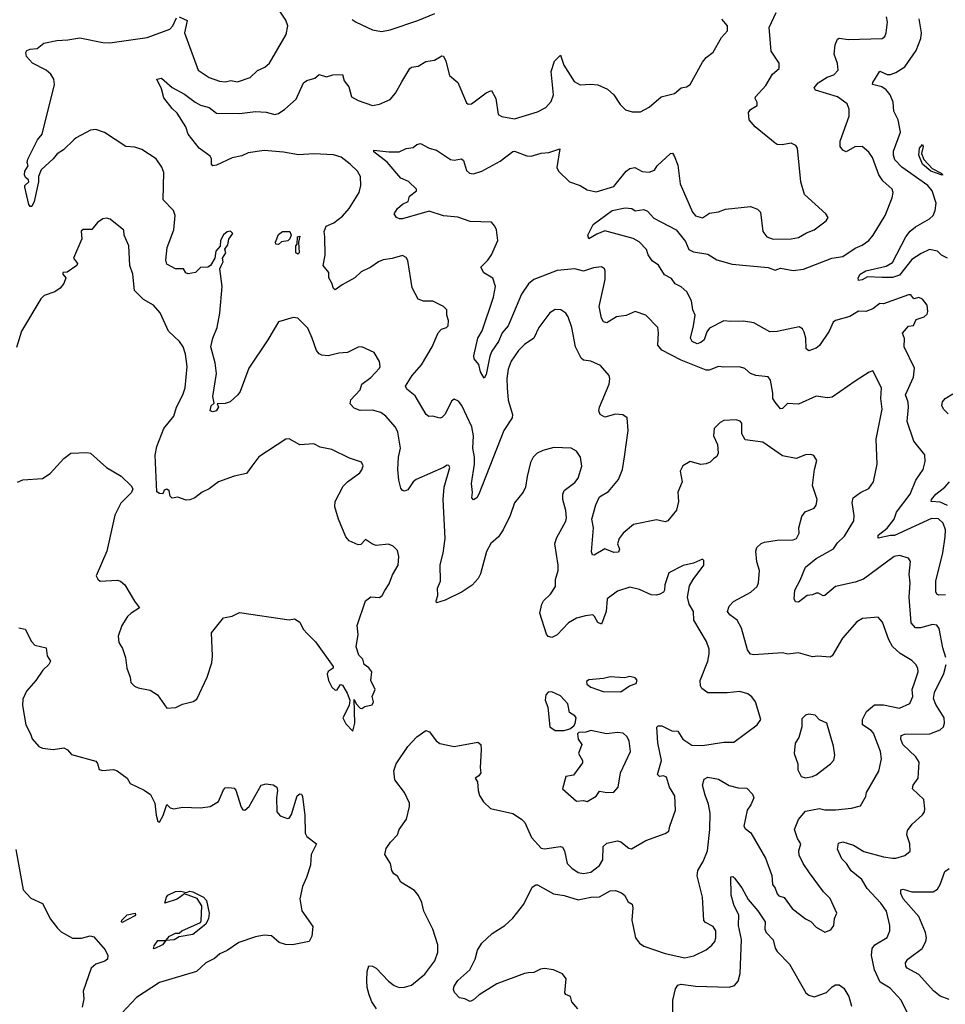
# Model space of a CAD drawing. Extents: x 1690054 to 1842981, y 782881 to 914114.
# Tile 590 of 656: x 1817007 to 1822223, y 853651 to 859199. Entities that reach past the tile are written whole.
import ezdxf

# ---------------------------------------------------------------- set-up
doc = ezdxf.new("R2010")
doc.units = 0

msp = doc.modelspace()

# ---------------------------------------------------------------- linework, layer by layer
at = {"layer": '0CON10XD'}
for points in [[(1817906.1, 859216.1), (1817950, 859195), (1817935.8, 859125), (1818013.1, 858915), (1818074.1, 858874.1), (1818133, 858853), (1818165, 858849.1), (1818196.3, 858856.4), (1818235, 858849.2), (1818305, 858872.9), (1818346.6, 858913.4), (1818388.7, 858931.3), (1818415, 858954), (1818508, 859115), (1818517.1, 859165), (1818506.6, 859196.6), (1818434, 859305)], [(1817311.7, 858521.7), (1817253.1, 858466.9), (1817217.4, 858442.6), (1817195.7, 858415), (1817127.2, 858352.8), (1817113.4, 858316.6), (1817113.1, 858285), (1817087.5, 858175), (1817075, 858147.5), (1817065, 858147.5), (1817058.3, 858158.3), (1817036, 858255), (1817036.2, 858265), (1817057.5, 858285), (1817056.4, 858296.4), (1817039.7, 858309.7), (1817034.4, 858325), (1817035.6, 858345), (1817054.2, 858375), (1817049.5, 858395), (1817053.2, 858413.2), (1817107.2, 858522.8), (1817132.5, 858555), (1817203.1, 858835), (1817199.4, 858865), (1817182.8, 858892.8), (1817155, 858915.7), (1817078, 858955), (1817045, 858992.5), (1817041.2, 859015), (1817046.7, 859025), (1817065, 859034.2), (1817105, 859037.8), (1817142.9, 859067.1), (1817215, 859081.9), (1817277.5, 859085), (1817346.4, 859096.4), (1817475, 859071.1), (1817515, 859068.9), (1817725, 859098.9), (1817853.6, 859146.4), (1817870, 859165), (1817890, 859210)], [(1820869.5, 854829.5), (1820855.8, 854885), (1820865, 854920), (1820885, 854930.6), (1820945, 854920), (1821005, 854884.6), (1821055, 854871.1), (1821105, 854868.8), (1821136.7, 854835), (1821144, 854815), (1821128.2, 854775), (1821107.1, 854745), (1821086.9, 854655), (1821095, 854640.8), (1821126.8, 854616.8), (1821210, 854475), (1821246.4, 854376.4), (1821248.6, 854325), (1821264.2, 854305), (1821275, 854273.8), (1821285, 854261.2), (1821315, 854253.3), (1821361.1, 854191.1), (1821435, 854132), (1821465, 854118), (1821495, 854086), (1821545, 854056.7), (1821578.8, 854071.2), (1821595.6, 854094.4), (1821598, 854135), (1821611.2, 854165), (1821575, 854246.2), (1821536.2, 854285), (1821458.3, 854391.7), (1821422, 854445), (1821400.3, 854490.3), (1821398.1, 854515), (1821410, 854555), (1821391.1, 854585), (1821372.9, 854635), (1821395, 854693.1), (1821435, 854738.9), (1821515, 854754.7), (1821545, 854747.5), (1821605, 854747.5), (1821695, 854755.6), (1821745, 854770), (1821775, 854821.2), (1821779.4, 854845), (1821849.5, 854965), (1821863.3, 855035), (1821858.2, 855075), (1821818.2, 855178.2), (1821805, 855193.8), (1821757.5, 855225), (1821756, 855256), (1821778.9, 855301.1), (1821825, 855338.8), (1821875, 855338.1), (1821965, 855319.5), (1822022.5, 855345), (1822040.8, 855385), (1822037.1, 855425), (1822052.2, 855467.8), (1822070, 855525), (1822068.6, 855545), (1822057.5, 855565), (1822035, 855587.5), (1821968, 855628), (1821926.5, 855666.5), (1821905.5, 855705), (1821870, 855805), (1821845, 855832.5), (1821755.7, 855824.3), (1821725, 855806), (1821644.2, 855715), (1821586.3, 855613.7), (1821575, 855607.8), (1821505, 855613.1), (1821475, 855609.5), (1821395, 855630.6), (1821335, 855624.5), (1821305, 855630.6), (1821145, 855620.5), (1821124.5, 855624.5), (1821107.6, 855647.6), (1821075, 855771.2), (1821050.6, 855815), (1821009.2, 855845), (1820995.8, 855865), (1821004.4, 855895), (1821029.1, 855920.9), (1821127.2, 855972.8), (1821162.5, 856005), (1821171.1, 856025), (1821175.5, 856095), (1821161.8, 856145), (1821155.7, 856205), (1821161.4, 856225), (1821185, 856246.9), (1821205, 856254.4), (1821275, 856265.5), (1821365, 856268.6), (1821385, 856276), (1821400.6, 856305), (1821398.1, 856335), (1821415, 856400), (1821433.6, 856426.4), (1821485, 856447.5), (1821495.9, 856464.1), (1821500.8, 856495), (1821475.7, 856575), (1821486.7, 856665), (1821500, 856715), (1821483, 856743), (1821465, 856750), (1821435, 856746.7), (1821383.6, 856726.4), (1821305, 856741.2), (1821195, 856818.1), (1821095, 856831.2), (1821076, 856865), (1821076.2, 856925), (1821067, 856937), (1821045, 856943.8), (1820975, 856941.2), (1820955, 856930), (1820921.2, 856895), (1820916.2, 856855), (1820940, 856805), (1820943.6, 856756.4), (1820935, 856737.5), (1820917.5, 856725), (1820897.5, 856705), (1820875, 856696.7), (1820845, 856693.3), (1820785, 856710), (1820744.3, 856685), (1820728.6, 856655), (1820740, 856595), (1820715, 856537.5), (1820720, 856485), (1820707.5, 856435), (1820660, 856375), (1820645, 856369.4), (1820595, 856380.6), (1820466.7, 856355), (1820408.6, 856305), (1820384.5, 856275), (1820375.6, 856245), (1820386.2, 856215), (1820380.9, 856199.1), (1820355, 856197.5), (1820305, 856218.2), (1820245, 856181.4), (1820234.4, 856184.4), (1820229.7, 856199.7), (1820241.3, 856335), (1820231.3, 856385), (1820252.8, 856465), (1820275, 856510), (1820325, 856539.7), (1820382.3, 856607.7), (1820403.9, 856665), (1820416.1, 856736.1), (1820435.3, 856884.7), (1820430, 856955), (1820405, 856972.9), (1820365, 856976.6), (1820305, 856959.2), (1820278.5, 856975), (1820270.8, 856995), (1820273.9, 857015), (1820327.9, 857145), (1820333.1, 857175), (1820328.6, 857195), (1820280.4, 857250.4), (1820225, 857274.6), (1820185, 857280.5), (1820171.1, 857291.1), (1820139.1, 857355), (1820118.5, 857465), (1820098.6, 857525), (1820085, 857546), (1820056.7, 857565), (1820025, 857565.8), (1819995, 857548), (1819932.9, 857465), (1819904.3, 857405), (1819851.2, 857368.8), (1819817.1, 857335), (1819776.8, 857275), (1819759.1, 857230.9), (1819751.7, 857178.3), (1819754.6, 857125.4), (1819759.6, 857055), (1819783.8, 856975), (1819782.5, 856955), (1819735.5, 856885), (1819595, 856526), (1819582.9, 856505), (1819565, 856492.9), (1819554.4, 856505), (1819558.5, 856535), (1819553.8, 856585), (1819569.5, 856695), (1819570, 856735), (1819561.1, 856785), (1819564.7, 856855), (1819554.5, 856905), (1819498.6, 857025), (1819479.1, 857049.1), (1819455, 857060), (1819440.3, 857049.7), (1819405, 856975.7), (1819385, 856958.1), (1819375, 856954.4), (1819335, 856964.5), (1819313.2, 856963.2), (1819298, 856975), (1819235, 857080.6), (1819187.9, 857117.9), (1819180.6, 857135), (1819218.9, 857195), (1819270.9, 857255), (1819331.8, 857355), (1819365.8, 857435), (1819383.8, 857455), (1819412, 857465), (1819420.6, 857475), (1819423.6, 857503.6), (1819414, 857535), (1819413.8, 857565), (1819395, 857584), (1819335, 857614), (1819283, 857613), (1819253.3, 857625), (1819218.3, 857688.3), (1819193.2, 857843.2), (1819185, 857858.8), (1819165, 857870), (1819106.7, 857853.3), (1819055, 857846.9), (1819028.8, 857835), (1818985, 857804.3), (1818932, 857778), (1818896.2, 857745), (1818823.3, 857705), (1818785, 857676.2), (1818774.5, 857684.5), (1818765.6, 857715), (1818748, 857745), (1818749.2, 857775), (1818717.5, 857815), (1818727.8, 857872.2), (1818725.8, 857975), (1818723.1, 858005), (1818733.3, 858035), (1818778, 858055), (1818825, 858092), (1818864.2, 858135), (1818920, 858225), (1818928.6, 858265), (1818927.1, 858315), (1818910.8, 858345), (1818870, 858385), (1818818.8, 858425), (1818775, 858437.9), (1818665, 858443.8), (1818577.3, 858437.3), (1818493.4, 858453.4), (1818385, 858462.5), (1818295, 858450), (1818257.7, 858432.3), (1818205, 858421.5), (1818115, 858379.2), (1818095, 858376.7), (1818086.7, 858385), (1818088, 858415), (1818080.5, 858430.5), (1818018, 858475), (1817956, 858555), (1817943.3, 858595), (1817895, 858673.3), (1817865, 858698), (1817818.1, 858758.1), (1817805, 858810), (1817780, 858865), (1817805, 858869.4), (1817865, 858818), (1817935, 858780.5), (1817995, 858734.3), (1818025, 858718.6), (1818075, 858704.2), (1818115, 858673.1), (1818245, 858670.5), (1818335, 858681.8), (1818395, 858677.8), (1818445.3, 858664.7), (1818465, 858670), (1818500, 858695), (1818565, 858752), (1818605.6, 858844.4), (1818625, 858856.9), (1818670, 858870), (1818695, 858891.2), (1818735, 858878), (1818770.5, 858889.5), (1818825, 858890), (1818835.8, 858855), (1818861.7, 858821.7), (1818876, 858765), (1818915, 858743.3), (1818995, 858715.7), (1819035, 858722.9), (1819095, 858750), (1819124.2, 858785), (1819160.9, 858849.1), (1819205, 858924), (1819215, 858931.9), (1819252.5, 858937.5), (1819295, 858963.8), (1819345, 858971.2), (1819385, 858996), (1819395, 858993.8), (1819409.2, 858965), (1819429.2, 858885), (1819475.7, 858845), (1819525, 858731.2), (1819535, 858723.8), (1819552.5, 858725), (1819635, 858788), (1819665, 858800), (1819690.8, 858755), (1819702.5, 858665), (1819723.1, 858653.1), (1819795, 858640.6), (1819925, 858679.4), (1819972, 858705), (1820001.4, 858738.6), (1820015.5, 858775), (1820002.6, 858907.4), (1820020.8, 858965), (1820055, 859000), (1820073.6, 858943.6), (1820132, 858852), (1820165, 858832.5), (1820225, 858836), (1820265, 858832.5), (1820318.8, 858808.8), (1820355, 858776.2), (1820390.9, 858720.9), (1820421.7, 858691.7), (1820459.3, 858679.3), (1820505, 858680), (1820555, 858706), (1820622.5, 858765), (1820696.6, 858783.4), (1820734.1, 858815.9), (1820765, 858821.2), (1820785.9, 858834.1), (1820855, 858960), (1820875, 858986.2), (1820915, 859016.7), (1820961.2, 859098.8), (1820995, 859137.5), (1820996.7, 859165), (1820963.2, 859203.2)], [(1818880.9, 859200.9), (1818903.3, 859185), (1818995, 859143.1), (1819045, 859132.9), (1819095, 859142.9), (1819250, 859195), (1819346, 859234)], [(1820240.9, 857800.9), (1820185, 857782.2), (1820135, 857794.6), (1820035, 857786.1), (1819905, 857735.6), (1819875, 857710.5), (1819835, 857652.5), (1819759.3, 857475), (1819726.2, 857435), (1819705, 857386.7), (1819668.4, 857331.6), (1819656.6, 857303.4), (1819635, 857200), (1819625, 857180), (1819604.5, 857215), (1819595, 857256.7), (1819567.5, 857287.5), (1819565.6, 857305), (1819589.4, 857405), (1819613.7, 857446.3), (1819677.6, 857635), (1819687.5, 857695), (1819673.1, 857743.1), (1819622.7, 857772.7), (1819605.8, 857805), (1819645.6, 857844.4), (1819665.8, 857875), (1819701.2, 857955), (1819694.4, 858015), (1819685, 858036), (1819665, 858058), (1819545, 858062.9), (1819476.8, 858086.8), (1819395, 858094.3), (1819315, 858120.6), (1819165, 858077.5), (1819147, 858077), (1819130, 858085), (1819117.5, 858105), (1819136.2, 858135), (1819165, 858159.2), (1819196.2, 858175), (1819203.3, 858205), (1819242.5, 858235), (1819243.3, 858245), (1819197.1, 858287.1), (1819155, 858306.9), (1819076.9, 858396.9), (1819002.5, 858455), (1819002.5, 858465), (1819086.2, 858453.8), (1819145, 858454.4), (1819185, 858474.3), (1819225, 858478.8), (1819245, 858495.8), (1819265, 858501.4), (1819315, 858476), (1819356.4, 858463.6), (1819435, 858411.2), (1819455, 858408), (1819496.2, 858415), (1819507.1, 858405), (1819525, 858349.2), (1819541.2, 858335), (1819565, 858331.5), (1819611.2, 858345), (1819715, 858402.9), (1819785, 858455.7), (1819795, 858458.1), (1819865, 858431.8), (1819889.3, 858430.7), (1819945, 858446.7), (1819988.5, 858451.5), (1820051.7, 858471.7), (1820034.3, 858365.7), (1820044.2, 858345), (1820105, 858286), (1820165, 858264.2), (1820205, 858241.4), (1820255, 858230), (1820355, 858260), (1820425, 858345.6), (1820445, 858360.6), (1820474.2, 858365.8), (1820515, 858344.4), (1820555, 858340), (1820585, 858352.2), (1820598.9, 858375), (1820675, 858446.2), (1820685, 858446.7), (1820695, 858432), (1820715, 858380), (1820728.8, 858275), (1820798.6, 858115), (1820815, 858094.3), (1820855, 858081.9), (1820895, 858108.6), (1820944.1, 858115.9), (1820985, 858131.2), (1821126.1, 858146.1), (1821165, 858131.2), (1821181.2, 858115), (1821195.8, 858005), (1821216.6, 857976.6), (1821253.2, 857963.2), (1821355, 857964.3), (1821395, 857971.9), (1821441.5, 857998.5), (1821485, 858014.4), (1821551.2, 858065), (1821563.3, 858085), (1821550, 858105), (1821428.9, 858215), (1821410, 858285), (1821390, 858475), (1821380.8, 858490.8), (1821355, 858504), (1821304.5, 858494.5), (1821275, 858496.4), (1821265, 858502.7), (1821152.2, 858595), (1821118.5, 858635), (1821113.8, 858676.2), (1821125, 858693.5), (1821163.5, 858715), (1821162.5, 858732.5), (1821150.8, 858755), (1821154, 858765), (1821211.9, 858828.1), (1821248.5, 858891.5), (1821286.5, 858925), (1821286.7, 858955), (1821242.2, 859022.2), (1821230, 859155), (1821270.8, 859239.2)], [(1821713, 858483), (1821665, 858455.6), (1821645, 858463.5), (1821631.2, 858485), (1821631.5, 858515), (1821682.2, 858655), (1821682.2, 858695), (1821669.4, 858725), (1821615.8, 858765), (1821491.9, 858801.9), (1821483.8, 858815), (1821506.6, 858843.4), (1821558, 858875), (1821595, 858889.5), (1821620, 858915), (1821616.6, 858953.4), (1821596.3, 859005), (1821602.4, 859057.6), (1821615, 859089.2), (1821625, 859095.3), (1821675, 859088.4), (1821867.5, 859092.5), (1821882.9, 859105), (1821890.8, 859125), (1821898.2, 859185), (1821891.1, 859215)], [(1821815, 858846.2), (1821855, 858909.2), (1821895, 858890.9), (1821915, 858890.9), (1821945, 858901.5), (1821995, 858933.1), (1822058.5, 859025), (1822085.7, 859094.3), (1822089.3, 859125), (1822076.7, 859205)], [(1822235, 857855.8), (1822202.6, 857872.6), (1822179.2, 857895), (1822135, 857903.8), (1822087.7, 857882.3), (1822035, 857847.2), (1821965, 857760), (1821925, 857746.5), (1821865, 857747.3), (1821785, 857750.4), (1821755, 857733.1), (1821735, 857730), (1821731.4, 857745), (1821744.4, 857765), (1821775.3, 857784.7), (1821889.6, 857810.4), (1821925, 857830.8), (1822000.4, 857975), (1822025, 858007.8), (1822055, 858032.7), (1822135, 858076.4), (1822154.4, 858095), (1822167.1, 858125), (1822172.1, 858165), (1822149.2, 858235), (1822125.3, 858265), (1821977.5, 858367.5), (1821939.7, 858409.7), (1821931.2, 858435), (1821931.7, 858458.3), (1821970, 858565), (1821957.5, 858635), (1821933.4, 858683.4), (1821929.2, 858735), (1821911.9, 858775), (1821889.4, 858805), (1821865, 858821.8), (1821813.3, 858833.3), (1821815, 858846.2)], [(1819017.1, 853625), (1818990.4, 853665), (1818976, 853705), (1818965.5, 853745), (1818963.3, 853785), (1818965.8, 853835), (1818975, 853866.7), (1818995, 853866), (1819015, 853854), (1819085, 853782), (1819116.8, 853756.8), (1819145, 853745.8), (1819175, 853747.1), (1819215, 853759.4), (1819289.8, 853820.2), (1819346.4, 853895), (1819362.5, 853945), (1819362.5, 853985), (1819334.4, 854075), (1819285, 854176.2), (1819273.8, 854225), (1819255, 854264.3), (1819232.5, 854292.5), (1819155, 854340), (1819135, 854373.8), (1819115.7, 854385.7), (1819104.2, 854405), (1819097.1, 854445), (1819064.2, 854495), (1819071.7, 854528.3), (1819095.8, 854565), (1819135.5, 854605), (1819144.5, 854635), (1819186.5, 854695), (1819204.4, 854765), (1819203.1, 854785), (1819174.6, 854845), (1819121.1, 854915), (1819115, 854966.7), (1819128.9, 855005), (1819195, 855102.9), (1819245, 855158), (1819295, 855194), (1819316.6, 855186.6), (1819352.9, 855135), (1819375, 855120), (1819455, 855104.4), (1819588.3, 855128.3), (1819606.2, 855115), (1819608, 855085), (1819602, 854985), (1819606, 854955), (1819595, 854938.8), (1819574.2, 854925), (1819587.1, 854905), (1819590, 854855), (1819597.9, 854827.9), (1819620.9, 854790.9), (1819660, 854755), (1819785, 854725.3), (1819835.6, 854695), (1819853.3, 854675), (1819891.3, 854591.3), (1819945, 854530.9), (1819965, 854526.5), (1820055, 854540), (1820066.1, 854536.1), (1820077.5, 854515), (1820092.7, 854445), (1820117.7, 854417.7), (1820155, 854393.6), (1820185, 854387.3), (1820225, 854394.5), (1820275, 854433.1), (1820293.8, 854465), (1820295, 854540), (1820315, 854558.1), (1820375, 854572.9), (1820395.5, 854565.5), (1820439.8, 854529.8), (1820455, 854526.9), (1820536.1, 854573.9), (1820645, 854612.5), (1820665, 854626.2), (1820670, 854655), (1820703.3, 854745), (1820698.8, 854825), (1820669.1, 854875), (1820651.7, 854931.7), (1820635, 854938.5), (1820613.3, 854935), (1820600.5, 854945), (1820623.4, 855025), (1820603.8, 855125), (1820597, 855213), (1820605, 855219.2), (1820625, 855220), (1820682.8, 855192.8), (1820715, 855190), (1820744.4, 855145), (1820795, 855110.8), (1820855, 855109.4), (1820975, 855127.5), (1821031.7, 855128.3), (1821163.8, 855225), (1821184, 855255), (1821154, 855355), (1821133.2, 855383.2), (1821110.3, 855400.3), (1821065, 855414.4), (1820994.2, 855405.8), (1820885, 855406), (1820850.9, 855430.9), (1820843.3, 855445), (1820841.8, 855475), (1820884.5, 855585), (1820893.3, 855625), (1820892.4, 855652.4), (1820876.9, 855695), (1820805.5, 855815), (1820803.6, 855865), (1820779.5, 855905), (1820770, 855945), (1820781.8, 856008.2), (1820802, 856045), (1820862.5, 856125), (1820861.7, 856151.7), (1820855, 856160), (1820803.9, 856136.1), (1820745, 856124.2), (1820665, 856082.5), (1820642.5, 856015), (1820640.8, 855985), (1820635, 855973.8), (1820615, 855962), (1820595, 855955.8), (1820565, 855958.6), (1820499.1, 855989.1), (1820445, 856000.9), (1820375, 855979.4), (1820317.5, 855935), (1820312, 855865), (1820285, 855793.3), (1820265, 855803.1), (1820247.1, 855837.1), (1820236.2, 855845), (1820195, 855839.4), (1820145, 855826.4), (1820100.3, 855799.7), (1820035, 855732.5), (1820005, 855718.6), (1819985, 855724.3), (1819975, 855736.2), (1819938.6, 855855), (1819948.6, 855905), (1819958.9, 855925), (1819997.8, 855962.3), (1820026.4, 856005), (1820026.7, 856045), (1820040.6, 856095), (1820041.4, 856125), (1820022, 856245), (1820032.1, 856277.9), (1820085, 856373.3), (1820087.9, 856392.1), (1820084.4, 856434.4), (1820066.9, 856495), (1820066.9, 856525), (1820075, 856545.8), (1820135, 856590.6), (1820155, 856616), (1820174.2, 856684.2), (1820167.1, 856735), (1820145, 856768), (1820115, 856784.2), (1820017.7, 856787.7), (1819955, 856772.5), (1819923.7, 856756.3), (1819901.4, 856735), (1819885.5, 856704.5), (1819866.9, 856625), (1819857.1, 856565), (1819845, 856536.7), (1819795, 856477.5), (1819770.6, 856405), (1819730.6, 856325), (1819705, 856286), (1819662, 856248), (1819638.3, 856201.7), (1819603.3, 856076.7), (1819590.4, 856049.6), (1819557, 856013), (1819500.8, 855975), (1819405, 855928.1), (1819355, 855913.3), (1819353.3, 855925), (1819364, 855955), (1819361.4, 855995), (1819378.5, 856035), (1819376.6, 856126.6), (1819393.7, 856193.7), (1819404.6, 856275), (1819394, 856496), (1819398.9, 856565), (1819430, 856675), (1819425, 856686.7), (1819415, 856688.8), (1819395, 856676.2), (1819241.5, 856608.5), (1819224.4, 856595), (1819195, 856550), (1819175, 856542), (1819165, 856546), (1819155, 856560), (1819142.7, 856605), (1819137.3, 856665), (1819141.1, 856735), (1819152.7, 856785), (1819137.8, 856875), (1819125, 856903.8), (1819070, 856965), (1819042.5, 856985), (1818995, 856999.1), (1818925, 856997.3), (1818890.9, 857010.9), (1818868.9, 857035), (1818873.4, 857056.6), (1818926.2, 857113.8), (1818935.5, 857145), (1818985, 857182.9), (1819033.8, 857235), (1819038.8, 857245), (1819035, 857272.5), (1819003.9, 857323.9), (1818935, 857356.2), (1818915, 857353.3), (1818855, 857324.2), (1818805, 857320.6), (1818745.5, 857304.5), (1818709.7, 857309.7), (1818695, 857315.8), (1818678.6, 857335), (1818655.4, 857405.4), (1818630.7, 857460.7), (1818575, 857517.1), (1818548.3, 857521.7), (1818465, 857495.8), (1818405.6, 857395), (1818297.1, 857235), (1818249.2, 857105), (1818236.2, 857085), (1818192.5, 857045), (1818165, 857036), (1818120, 857035), (1818126.7, 857015), (1818113.3, 856995), (1818095, 856989.2), (1818080, 856995), (1818085, 857022.5), (1818101.7, 857038.3), (1818095.8, 857075.8), (1818116.7, 857205), (1818108.2, 857265), (1818084.5, 857355), (1818095.6, 857405), (1818120, 857465), (1818135.5, 857545), (1818147.5, 857695), (1818133.8, 857796.2), (1818144.3, 857815.7), (1818152.5, 857835), (1818148.8, 857855), (1818168.8, 857885), (1818163.6, 857906.4), (1818179.5, 857930.5), (1818185, 857962.5), (1818207.5, 857995), (1818195, 858007.5), (1818175, 858003.3), (1818155, 857986.7), (1818138.8, 857955), (1818136.2, 857923.8), (1818112, 857895), (1818106.2, 857855), (1818082.5, 857815), (1818067.5, 857805), (1818025, 857803.3), (1817997.5, 857775), (1817956.4, 857766.4), (1817943.6, 857773.6), (1817930, 857795), (1817885, 857796.2), (1817835, 857822.5), (1817830.8, 857845), (1817838, 857915), (1817874.5, 858015.5), (1817882.9, 858095), (1817872.5, 858125), (1817814.3, 858185), (1817818.9, 858338.9), (1817808.2, 858368.2), (1817775, 858415.8), (1817695, 858467.5), (1817655, 858480.8), (1817605, 858484.3), (1817485, 858563.8), (1817435, 858581.2), (1817405, 858576.2), (1817325, 858534.2), (1817311.7, 858521.7)], [(1822225, 855958.2), (1822187.3, 855957.3), (1822175, 855962.5), (1822169.5, 855975), (1822170, 856035), (1822209.1, 856195), (1822223.1, 856285), (1822223.6, 856325), (1822212, 856362), (1822185, 856387.3), (1822145, 856388.4), (1821937.4, 856292.6), (1821915, 856293.3), (1821845, 856277.5), (1821844, 856295), (1821895.5, 856334.5), (1821934.2, 856385), (1821948, 856425), (1822024.4, 856525), (1822057.8, 856605), (1822099.2, 856665), (1822110, 856710), (1822107, 856747), (1822045, 856824), (1822008.2, 856935), (1822016.2, 857015), (1822013.2, 857043.2), (1821998.5, 857085), (1822044.6, 857185.4), (1822050, 857235), (1821991.2, 857355), (1821993.1, 857403.1), (1821982.9, 857432.9), (1822015, 857471.5), (1822043.8, 857476.2), (1822059.6, 857510.4), (1822105, 857525.5), (1822120.8, 857539.2), (1822125.4, 857555), (1822120.9, 857590.9), (1822094.6, 857624.6), (1822075, 857633.3), (1822046.1, 857626.1), (1822028.7, 857648.7), (1822015, 857648.1), (1821875, 857597.5), (1821855, 857600), (1821815, 857569.2), (1821774.5, 857555.5), (1821735, 857556.2), (1821685, 857527.3), (1821605, 857504.3), (1821592.2, 857495), (1821568.2, 857445), (1821515, 857364.2), (1821495, 857348.6), (1821455, 857334), (1821438.8, 857345), (1821436.9, 857405), (1821428.7, 857438.7), (1821417.6, 857457.6), (1821399.1, 857469.1), (1821275, 857442.2), (1821235, 857441.1), (1821145, 857491.8), (1821085, 857500.6), (1821015, 857498), (1820975, 857502.9), (1820895, 857460.4), (1820879.9, 857440.1), (1820865, 857395.6), (1820845, 857380), (1820825, 857373.6), (1820797.1, 857385), (1820786.7, 857405), (1820804.7, 857474.7), (1820813.2, 857535), (1820799.6, 857565), (1820792.7, 857615), (1820766.9, 857665), (1820735, 857693.1), (1820700.7, 857710.7), (1820680.3, 857740.3), (1820641.5, 857761.5), (1820606.2, 857816.2), (1820570.7, 857840.7), (1820549.2, 857875), (1820540, 857905), (1820497.8, 857947.8), (1820465, 857965.7), (1820305, 858008.9), (1820258.6, 857991.4), (1820215, 857963.8), (1820208, 857985), (1820238, 858045), (1820345, 858124.4), (1820418.3, 858138.3), (1820455.7, 858135.7), (1820475, 858122.5), (1820525, 858130), (1820545, 858120), (1820580.2, 858080.2), (1820706.6, 858015), (1820759.7, 857949.7), (1820777.7, 857905), (1820805, 857890.6), (1820885, 857877.5), (1820935.6, 857845.6), (1821022, 857822), (1821225, 857803.1), (1821265, 857788.8), (1821295, 857799.6), (1821365, 857785.5), (1821425, 857793.1), (1821583.7, 857856.3), (1821646.7, 857865), (1821715, 857911.4), (1821755, 857928.6), (1821791.4, 857955), (1821816.9, 857985), (1821884.4, 858095), (1821924.3, 858195), (1821928.8, 858225), (1821923.3, 858245), (1821871.1, 858291.1), (1821848.2, 858325), (1821812.4, 858422.4), (1821792.7, 858452.7), (1821755, 858484.4), (1821713, 858483)], [(1822205, 858323.3), (1822142.5, 858345), (1822094.4, 858385), (1822074.6, 858435), (1822077.8, 858475), (1822095, 858495.8), (1822098.5, 858485), (1822090, 858445), (1822101.7, 858411.7), (1822150, 858360), (1822200, 858335), (1822210, 858325), (1822205, 858323.3)], [(1816995, 856593.3), (1817025, 856606.7), (1817135.9, 856614.1), (1817177.7, 856642.3), (1817255, 856726.7), (1817295, 856756.7), (1817385, 856761.2), (1817406.1, 856756.1), (1817495, 856676.7), (1817577.7, 856627.7), (1817635, 856572.5), (1817643.3, 856555), (1817637.5, 856535), (1817575.7, 856474.3), (1817543.4, 856406.6), (1817497.5, 856205), (1817437.5, 856065), (1817446.4, 856046.4), (1817460, 856035), (1817555, 856041.2), (1817575, 856036.2), (1817600, 856015), (1817652.7, 855922.7), (1817682.5, 855885), (1817634.5, 855855.5), (1817614.4, 855835.6), (1817582, 855785), (1817561.2, 855725), (1817565, 855690), (1817586.7, 855655), (1817603.3, 855605), (1817610, 855545), (1817630, 855495), (1817633.3, 855465), (1817653.9, 855443.9), (1817674.1, 855434.1), (1817741.7, 855421.7), (1817784.1, 855394.1), (1817835, 855320), (1817887, 855323), (1817925, 855342.5), (1817985, 855357.5), (1818005, 855370), (1818064, 855495), (1818088.6, 855575), (1818093.1, 855615), (1818088.1, 855745), (1818155, 855828.9), (1818205, 855837.3), (1818245, 855858), (1818525, 855817.5), (1818555, 855823.8), (1818585, 855803.8), (1818604.2, 855765), (1818629.2, 855739.2), (1818673.6, 855693.6), (1818773.3, 855555), (1818772.5, 855545), (1818744.4, 855525.6), (1818739.7, 855510.3), (1818746.7, 855475), (1818765, 855437.5), (1818785, 855420.8), (1818795, 855422), (1818815, 855452.5), (1818825, 855450), (1818852.5, 855405), (1818866.7, 855365), (1818863.5, 855335), (1818826.9, 855265), (1818845, 855230.8), (1818885, 855190), (1818896.2, 855235), (1818891.7, 855368.3), (1818903.3, 855343.3), (1818925, 855320), (1818935, 855317.5), (1818951.2, 855328.8), (1818992.5, 855337.5), (1819000, 855355), (1818993.3, 855385), (1819010, 855425), (1818986.2, 855475), (1818992, 855525), (1818975, 855546.2), (1818948.8, 855565), (1818940.8, 855595), (1818918.8, 855618.8), (1818902, 855665), (1818913.3, 855735), (1818908.8, 855785), (1818955.9, 855924.1), (1818985, 855946.2), (1819035, 855944), (1819048.8, 855955), (1819065, 855983.3), (1819089.5, 856020.5), (1819108.3, 856071.7), (1819138.8, 856125), (1819143.8, 856175), (1819135, 856207.5), (1819112.3, 856232.3), (1819085, 856244), (1819015, 856237.1), (1818995, 856243.1), (1818955, 856269.4), (1818928.3, 856241.7), (1818915, 856239.2), (1818863.4, 856263.4), (1818844.3, 856285), (1818803.1, 856385), (1818782.9, 856455), (1818784, 856485), (1818829.7, 856570.3), (1818853.3, 856595), (1818923.3, 856645), (1818935, 856662.5), (1818942.5, 856685), (1818932.5, 856705), (1818865, 856728), (1818765, 856776.4), (1818700.7, 856790.7), (1818665, 856809.2), (1818585, 856802.9), (1818525, 856836.7), (1818506.4, 856836.4), (1818354.6, 856735.4), (1818315, 856682.5), (1818285, 856642), (1818215, 856627.5), (1818126.2, 856595), (1818075, 856555.6), (1818035, 856537.5), (1817994.2, 856505.8), (1817965, 856494), (1817945, 856492.5), (1817898.3, 856508.3), (1817865, 856503.3), (1817853.8, 856513.8), (1817848.6, 856545), (1817835, 856554.2), (1817821.1, 856548.9), (1817812.5, 856527.5), (1817795, 856528.8), (1817779.3, 856539.3), (1817770, 856745), (1817780, 856795), (1817819.4, 856895), (1817874.4, 856965), (1817890.8, 857015), (1817926.1, 857085), (1817939.2, 857125), (1817951.1, 857245), (1817941.1, 857315), (1817928.6, 857355), (1817907.5, 857385), (1817845, 857444.3), (1817797.7, 857547.7), (1817760.3, 857590.3), (1817705, 857623.3), (1817652.7, 857672.7), (1817643.8, 857765), (1817627.7, 857815), (1817621.9, 857925), (1817596.2, 857985), (1817593.6, 858013.6), (1817515.6, 858075.6), (1817495, 858080.6), (1817475, 858077.5), (1817445, 858056.2), (1817412.3, 858017.7), (1817365, 858017.5), (1817353, 858007), (1817356, 857965), (1817310, 857855), (1817332, 857825), (1817328, 857815), (1817275, 857777.5), (1817250, 857775), (1817250, 857765), (1817267.5, 857745), (1817255, 857712.5), (1817234.2, 857685.8), (1817205, 857666), (1817145, 857646), (1817125, 857626.7), (1817017.5, 857445), (1816988.8, 857351.2)], [(1818465, 857932.5), (1818450, 857935), (1818447.5, 857945), (1818465, 857988), (1818487.5, 858005), (1818530, 858005), (1818536.7, 857985), (1818530, 857965), (1818517, 857953), (1818483, 857947), (1818465, 857932.5)], [(1818575, 857877.5), (1818563.8, 857885), (1818562.5, 857925), (1818570, 857935), (1818572.5, 857975), (1818585, 857980), (1818577.5, 857945), (1818582.5, 857885), (1818575, 857877.5)], [(1822225.4, 855604.6), (1822209, 855659), (1822188.7, 855768.7), (1822175, 855786.7), (1822151.1, 855791.1), (1822082.6, 855772.6), (1822055, 855772.7), (1822031, 855801), (1822018.7, 855945), (1822024.6, 856025), (1822019.3, 856075), (1822026.4, 856146.4), (1822015, 856165.8), (1821965, 856180.4), (1821935, 856173.8), (1821762.5, 856047.5), (1821715, 856029.6), (1821605.3, 856004.7), (1821545, 855954.2), (1821535, 855952.5), (1821507.8, 855967.8), (1821495, 855968.6), (1821475, 855958.6), (1821445, 855954), (1821395, 855916.2), (1821378.8, 855918.8), (1821372, 855935), (1821374.4, 855985), (1821405, 856040), (1821435.7, 856115), (1821495, 856162.7), (1821593.2, 856216.8), (1821615, 856251.2), (1821655, 856289.2), (1821707.5, 856375), (1821710.4, 856405), (1821698.3, 856478.3), (1821703.3, 856505), (1821745, 856534.4), (1821792.9, 856557.1), (1821817.9, 856595), (1821838.9, 856695), (1821832.9, 856835), (1821867.5, 857005), (1821860.4, 857065), (1821863.1, 857125), (1821815, 857220), (1821795, 857213.3), (1821715, 857162), (1821585, 857072.2), (1821559.1, 857069.1), (1821495, 857077.8), (1821396.8, 857033.2), (1821333.1, 857036.9), (1821305, 857008), (1821295, 857005.8), (1821263.8, 857043.8), (1821251.5, 857065), (1821251.5, 857095), (1821237.6, 857167.6), (1821225, 857187.1), (1821154.7, 857194.7), (1821125, 857205.6), (1821092.9, 857232.9), (1821063.7, 857243.7), (1820975, 857240.8), (1820945.5, 857245.5), (1820893.3, 857225), (1820875, 857223.9), (1820735, 857281.2), (1820625, 857337.5), (1820602.5, 857365), (1820606.9, 857435), (1820602.5, 857465), (1820535, 857533.8), (1820475, 857554.2), (1820425, 857532.2), (1820370, 857525), (1820315, 857491.4), (1820297, 857497), (1820285, 857517.5), (1820273.3, 857583.3), (1820306.7, 857735), (1820305.7, 857785), (1820302, 857795), (1820285, 857806.9), (1820240.9, 857800.9)], [(1822238.9, 856978.9), (1822212.9, 857005), (1822204.3, 857025), (1822207.1, 857045), (1822222.5, 857065), (1822265, 857090.5)], [(1822235, 856461.5), (1822195, 856480.7), (1822144.2, 856485), (1822144.6, 856495), (1822170, 856525), (1822220.5, 856565), (1822247.1, 856595)], [(1817002.3, 855772.3), (1817037.5, 855765), (1817073.3, 855695), (1817092.5, 855675), (1817155, 855660), (1817161.2, 855615), (1817180, 855585), (1817170, 855565), (1817136.1, 855533.9), (1817096.7, 855475), (1817044.2, 855415.8), (1817025, 855370), (1817022, 855335), (1817041.2, 855225), (1817068, 855175), (1817076.2, 855146.2), (1817114.3, 855104.3), (1817134.2, 855094.2), (1817195, 855086.9), (1817255.7, 855095.7), (1817275.6, 855085.6), (1817298.3, 855058.3), (1817435, 855020), (1817445, 855007.5), (1817455, 854973.8), (1817475, 854969.2), (1817535, 854974), (1817555.7, 854965.7), (1817612.5, 854925), (1817630, 854895), (1817708.3, 854858.3), (1817743.5, 854833.5), (1817769.1, 854785), (1817775, 854717.5), (1817785, 854680), (1817795, 854677.5), (1817815.7, 854715), (1817835, 854777.5), (1817855, 854757.5), (1817875, 854752.5), (1817925, 854762.5), (1818025, 854757.5), (1818080, 854765), (1818126.4, 854793.6), (1818155, 854860), (1818165, 854870), (1818185, 854872.5), (1818215, 854868), (1818225, 854858), (1818255, 854762), (1818265, 854745.8), (1818275, 854744.2), (1818299.4, 854765), (1818368.1, 854885), (1818395, 854894), (1818435, 854887.5), (1818455.6, 854875), (1818460.5, 854855), (1818454.4, 854814.4), (1818455.8, 854735), (1818475, 854712.5), (1818515, 854697.1), (1818525, 854699.2), (1818539.2, 854720.8), (1818570, 854825), (1818585, 854837.1), (1818594.3, 854834.3), (1818600.9, 854820.9), (1818612.9, 854715), (1818615.4, 854615), (1818625, 854595.7), (1818680, 854555), (1818650, 854495), (1818646.2, 854435), (1818622.5, 854365)], [(1822042.5, 853535), (1821975, 853673.8), (1821912, 853742), (1821856.1, 853776.1), (1821824.5, 853845), (1821807.7, 853925), (1821810.4, 853965), (1821825.7, 853985), (1821895, 854026.7), (1821910, 854065), (1821910, 854095), (1821891.5, 854175), (1821860.8, 854220.8), (1821783.5, 854303.5), (1821753.1, 854355), (1821693.5, 854403.5), (1821666.3, 854445), (1821640.1, 854470.1), (1821615.5, 854524.5), (1821622, 854558), (1821645, 854565.6), (1821705, 854547.5), (1821765, 854512.7), (1821875, 854481.8), (1821925, 854474.4), (1821945, 854474.4), (1821995, 854489.4), (1822025, 854513.3), (1822024.3, 854555), (1822006.9, 854605), (1822009.7, 854630.3), (1822036, 854665), (1822095, 854718.8), (1822105.5, 854734.5), (1822107.6, 854752.4), (1822101.4, 854805), (1822038.8, 854865), (1822042.5, 854885), (1822071.2, 854925), (1822076.5, 855015), (1822056.4, 855045), (1821984.6, 855115), (1821972.9, 855145), (1821973.8, 855165), (1821995, 855172.2), (1822135.7, 855174.3), (1822195, 855196.7), (1822212.2, 855215), (1822219.4, 855235), (1822216.7, 855265), (1822169.9, 855339.9), (1822157.4, 855375), (1822162.7, 855407.3), (1822215.3, 855515), (1822227.8, 855565)], [(1820395, 855412.5), (1820443.9, 855446.1), (1820480.9, 855459.1), (1820487.1, 855477.1), (1820475, 855490.8), (1820445, 855497.5), (1820415, 855491.2), (1820335, 855496.2), (1820296.4, 855486.4), (1820215, 855478.8), (1820200.7, 855469.3), (1820203.3, 855455), (1820225, 855438), (1820295, 855412.9), (1820395, 855412.5)], [(1820075, 855193.8), (1820107, 855203), (1820129.5, 855220.5), (1820137.5, 855232.5), (1820142.9, 855265), (1820136.2, 855276.2), (1820104.5, 855294.5), (1820095, 855343.3), (1820055, 855388.8), (1820005, 855411.2), (1819985, 855410), (1819972, 855395), (1819968.8, 855365), (1819983.8, 855325), (1819993.8, 855215), (1820025, 855193.8), (1820075, 855193.8)], [(1821435, 854927.5), (1821475, 854934.4), (1821496.1, 854943.9), (1821576.7, 855005), (1821595, 855027.5), (1821601.2, 855055), (1821593.1, 855105), (1821556, 855235), (1821513.9, 855253.9), (1821490.7, 855280.7), (1821455, 855286), (1821435, 855280), (1821415, 855260), (1821413.8, 855215), (1821398, 855155), (1821377.7, 855122.3), (1821370.8, 855065), (1821392, 855005), (1821393, 854973), (1821411.2, 854935), (1821435, 854927.5)], [(1820205, 854793.8), (1820255, 854824), (1820275, 854851.2), (1820315.8, 854844.2), (1820355, 854846.7), (1820380, 854875), (1820391.9, 854955), (1820450, 855075), (1820441.4, 855135), (1820429.1, 855159.1), (1820407.9, 855177.9), (1820375, 855182.9), (1820314.1, 855175.9), (1820225, 855193.8), (1820196.4, 855183.6), (1820158.3, 855181.7), (1820150, 855175), (1820153.8, 855145), (1820174, 855115), (1820155.6, 855065), (1820178.6, 855025), (1820178.3, 855011.7), (1820128.5, 854941.5), (1820084.6, 854935.4), (1820066, 854865), (1820145, 854795.8), (1820185, 854800), (1820205, 854793.8)], [(1820152.5, 853625), (1820118.6, 853665), (1820110, 853695), (1820085, 853705.8), (1820078.1, 853715), (1820086.1, 853795), (1820065, 853822.9), (1820015, 853844.5), (1819965, 853852.9), (1819941.2, 853848.8), (1819905, 853830), (1819875, 853828.6), (1819852.5, 853825), (1819695, 853765.6), (1819596, 853705), (1819565, 853675.8), (1819545, 853666), (1819515, 853680.8), (1819485, 853686.7), (1819457.7, 853717.7), (1819451.2, 853735), (1819455, 853752.5), (1819476, 853785), (1819543.3, 853845), (1819572.7, 853905), (1819586.7, 853955), (1819611.1, 853995), (1819669.6, 854050.4), (1819740.8, 854095), (1819785, 854135.4), (1819847.5, 854215), (1819895, 854310), (1819915, 854323.3), (1819925, 854323.3), (1820015, 854273.1), (1820075, 854264.6), (1820155, 854240.3), (1820225, 854255.3), (1820275, 854257.1), (1820335, 854289.5), (1820365, 854292.2), (1820398.7, 854278.7), (1820414.4, 854265), (1820435, 854228), (1820458, 854215), (1820462.9, 854195), (1820456.4, 854125), (1820477.8, 854025), (1820499.2, 853995), (1820525, 853978.9), (1820645, 853937.3), (1820755, 853913.3), (1820805.4, 853924.6), (1820875, 853958), (1820906.6, 853983.4), (1820924, 854005), (1820930.8, 854025), (1820930, 854065), (1820915, 854088.8), (1820871.2, 854111.2), (1820862.7, 854122.7), (1820855.4, 854255), (1820825.5, 854375), (1820829.5, 854405), (1820859.1, 854455), (1820882.3, 854515), (1820896, 854635), (1820898.8, 854728.8), (1820888.6, 854778.6), (1820869.5, 854829.5)], [(1816985, 854522.5), (1817026.5, 854296.5), (1817069.1, 854249.1), (1817135, 854218), (1817181, 854131), (1817219.1, 854079.1), (1817240.1, 854060.1), (1817305, 854023.1), (1817354.4, 854024.4), (1817403.8, 854036.2), (1817425, 854030.6), (1817488.3, 853958.3), (1817503.3, 853925), (1817500.9, 853905), (1817486.8, 853893.2), (1817435, 853876.7), (1817409, 853855), (1817363.8, 853725), (1817367.9, 853682.1), (1817359.2, 853635)], [(1822245, 853678.2), (1822195, 853697.5), (1822156.7, 853726.7), (1822075, 853817.8), (1822008, 853855), (1822000, 853865), (1821999.4, 853885), (1822012.2, 853905), (1822092.1, 853965), (1822113.8, 854005), (1822117.7, 854025), (1822111.1, 854055), (1822073.9, 854145), (1821985.3, 854245), (1821972.2, 854275), (1821972.9, 854295), (1821985, 854299.4), (1822035, 854284.5), (1822113.8, 854283.8), (1822155, 854284.4), (1822179.8, 854300.2), (1822195, 854326.2), (1822220.4, 854399.6), (1822245, 854416.9)], [(1818622.5, 854365), (1818600, 854315), (1818585.8, 854245), (1818597.3, 854177.3), (1818659.3, 854089.3), (1818653.3, 854035), (1818637.5, 854005), (1818545, 853985.8), (1818505, 853988), (1818468.8, 853998.8), (1818425, 854036), (1818385, 854040.8), (1818335, 854031.4), (1818241.1, 853998.9), (1818176.7, 853953.3), (1818135, 853934.4), (1818105, 853909.4), (1818055, 853884.4), (1818003.8, 853835), (1817795, 853773), (1817665, 853689.4), (1817580.5, 853599.5)], [(1820688.8, 853515), (1820688.4, 853675), (1820702, 853738), (1820715, 853757.9), (1820735, 853764.7), (1820815, 853753.3), (1821005, 853746.9), (1821035, 853756.9), (1821055, 853782), (1821067.3, 853825), (1821074.7, 854015.3), (1821056.9, 854095), (1821059.3, 854155), (1821032.5, 854205), (1821015.6, 854265), (1821015, 854370), (1821025, 854371.2), (1821035, 854362), (1821076.2, 854306.2), (1821111.8, 854241.8), (1821167.5, 854177.5), (1821207.3, 854115), (1821206.4, 854075), (1821213.8, 854055), (1821253.8, 854015), (1821265, 853966.7), (1821275, 853948.8), (1821345, 853876.2), (1821438, 853715), (1821455, 853701.4), (1821485, 853692.9), (1821553.4, 853716.6), (1821585, 853749.2), (1821605, 853760.8), (1821625, 853760.8), (1821651.3, 853741.3), (1821679.4, 853695), (1821695, 853640)], [(1817765, 853962.5), (1817760, 853965), (1817765, 853980), (1817785, 854010), (1817830, 854010), (1817850, 854035), (1817885, 854052.5), (1817905, 854052.5), (1817920, 854065), (1818025, 854112.5), (1818029.3, 854120.7), (1818033.3, 854205), (1818006.7, 854246.7), (1817935, 854272.5), (1817895, 854243.3), (1817825, 854220), (1817833.3, 854255), (1817841.2, 854265), (1817885.6, 854285.6), (1817915, 854288.8), (1817945, 854280), (1817965, 854288), (1817982.5, 854285), (1818042.5, 854255), (1818058.8, 854235), (1818073.9, 854163.9), (1818070.8, 854135), (1818055, 854102), (1817982.5, 854045), (1817905, 854031.2), (1817877.5, 854015), (1817830, 854010), (1817811.2, 853985), (1817765, 853962.5)], [(1817585, 854112.5), (1817580, 854115), (1817582.5, 854125), (1817612.5, 854155), (1817657.5, 854165), (1817660, 854155), (1817655, 854150), (1817585, 854112.5)]]:
    msp.add_lwpolyline(points, dxfattribs=at)

doc.saveas('drawing.dxf')
